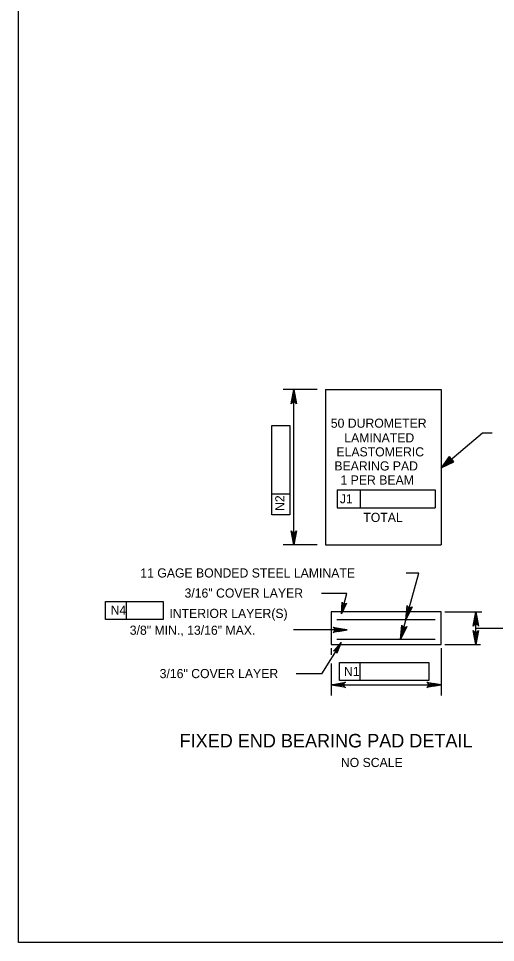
# Model space of a CAD drawing. Extents: x 638175 to 640495, y 294277 to 298435.
# Drawn here: x 639316.5 to 639473, y 297262.5 to 297565.7 of the extents above; entities that cross this region are included whole.
import ezdxf

# ---------------------------------------------------------------- set-up
doc = ezdxf.new("R2010")
doc.units = 0
for name, color, linetype in [('2', 7, 'Continuous'), ('3', 7, 'Continuous'), ('4', 7, 'Continuous'), ('5', 7, 'Continuous'), ('6', 7, 'Continuous'), ('7', 7, 'Continuous')]:
    doc.layers.add(name, color=color, linetype=linetype)

msp = doc.modelspace()

# ---------------------------------------------------------------- linework, layer by layer
at = {"layer": '2'}
for p, q in [((639316.46, 297262.46), (639316.46, 297826.46)), ((639414.46, 297443.9), (639403.24, 297443.9)), ((639468.63, 297429.68), (639471.9, 297429.68)), ((639414.46, 297392.94), (639403.24, 297392.94)), ((639419.05, 297359), (639419.05, 297356.87)), ((639455.09, 297359), (639455.09, 297343.49)), ((639419.05, 297354.06), (639419.05, 297343.49)), ((639419.05, 297347.03), (639455.09, 297347.03)), ((640102.46, 297262.46), (639316.46, 297262.46))]:
    msp.add_line(p, q, dxfattribs=at)
for points in [[(639406.78, 297443.9), (639407.65, 297439.24), (639407.4, 297439.6), (639407.09, 297439.78), (639406.78, 297439.84), (639406.47, 297439.78), (639406.15, 297439.6), (639405.91, 297439.24), (639406.78, 297443.9), (639406.15, 297439.6), (639406.47, 297439.78), (639406.78, 297443.9), (639406.78, 297439.84), (639407.09, 297439.78), (639406.78, 297443.9), (639407.4, 297439.6)], [(639455.09, 297418.18), (639458.07, 297421.87), (639457.96, 297421.44), (639458.02, 297421.09), (639458.18, 297420.81), (639458.43, 297420.61), (639458.77, 297420.49), (639459.2, 297420.53), (639455.09, 297418.18), (639458.77, 297420.49), (639458.43, 297420.61), (639455.09, 297418.18), (639458.18, 297420.81), (639458.02, 297421.09), (639455.09, 297418.18), (639457.96, 297421.44)], [(639406.78, 297392.94), (639405.91, 297397.61), (639406.15, 297397.25), (639406.47, 297397.06), (639406.78, 297397.01), (639407.09, 297397.06), (639407.4, 297397.25), (639407.65, 297397.61), (639406.78, 297392.94), (639407.4, 297397.25), (639407.09, 297397.06), (639406.78, 297392.94), (639406.78, 297397.01), (639406.47, 297397.06), (639406.78, 297392.94), (639406.15, 297397.25)], [(639443.57, 297368.37), (639443.97, 297373.09), (639444.12, 297372.68), (639444.37, 297372.42), (639444.66, 297372.28), (639444.97, 297372.25), (639445.32, 297372.35), (639445.66, 297372.63), (639443.57, 297368.37), (639445.32, 297372.35), (639444.97, 297372.25), (639443.57, 297368.37), (639444.66, 297372.28), (639444.37, 297372.42), (639443.57, 297368.37), (639444.12, 297372.68)], [(639466.54, 297370.96), (639467.41, 297366.3), (639467.17, 297366.66), (639466.85, 297366.84), (639466.54, 297366.9), (639466.23, 297366.84), (639465.92, 297366.66), (639465.67, 297366.3), (639466.54, 297370.96), (639465.92, 297366.66), (639466.23, 297366.84), (639466.54, 297370.96), (639466.54, 297366.9), (639466.85, 297366.84), (639466.54, 297370.96), (639467.17, 297366.66)], [(639441.79, 297361.92), (639442.19, 297366.65), (639442.33, 297366.23), (639442.59, 297365.97), (639442.87, 297365.84), (639443.19, 297365.81), (639443.54, 297365.9), (639443.88, 297366.18), (639441.79, 297361.92), (639443.54, 297365.9), (639443.19, 297365.81), (639441.79, 297361.92), (639442.87, 297365.84), (639442.59, 297365.97), (639441.79, 297361.92), (639442.33, 297366.23)], [(639424.31, 297365.04), (639419.65, 297364.17), (639420.01, 297364.41), (639420.19, 297364.73), (639420.25, 297365.04), (639420.19, 297365.35), (639420.01, 297365.66), (639419.65, 297365.91), (639424.31, 297365.04), (639420.01, 297365.66), (639420.19, 297365.35), (639424.31, 297365.04), (639420.25, 297365.04), (639420.19, 297364.73), (639424.31, 297365.04), (639420.01, 297364.41)], [(639466.54, 297360.23), (639465.67, 297364.89), (639465.92, 297364.53), (639466.23, 297364.34), (639466.54, 297364.29), (639466.85, 297364.34), (639467.17, 297364.53), (639467.41, 297364.89), (639466.54, 297360.23), (639467.17, 297364.53), (639466.85, 297364.34), (639466.54, 297360.23), (639466.54, 297364.29), (639466.23, 297364.34), (639466.54, 297360.23), (639465.92, 297364.53)], [(639419.05, 297347.03), (639423.71, 297347.9), (639423.35, 297347.65), (639423.17, 297347.34), (639423.12, 297347.03), (639423.17, 297346.72), (639423.35, 297346.4), (639423.71, 297346.16), (639419.05, 297347.03), (639423.35, 297346.4), (639423.17, 297346.72), (639419.05, 297347.03), (639423.12, 297347.03), (639423.17, 297347.34), (639419.05, 297347.03), (639423.35, 297347.65)], [(639455.09, 297347.03), (639450.43, 297346.16), (639450.78, 297346.4), (639450.97, 297346.72), (639451.02, 297347.03), (639450.97, 297347.34), (639450.78, 297347.65), (639450.43, 297347.9), (639455.09, 297347.03), (639450.78, 297347.65), (639450.97, 297347.34), (639455.09, 297347.03), (639451.02, 297347.03), (639450.97, 297346.72), (639455.09, 297347.03), (639450.78, 297346.4)]]:
    msp.add_lwpolyline(points, dxfattribs=at)
for points in [[(639406.39, 297441.54), (639407.17, 297441.54), (639406.78, 297443.9)], [(639406.39, 297395.31), (639407.17, 297395.31), (639406.78, 297392.94)], [(639421.61, 297347.46), (639421.61, 297346.6), (639419.05, 297347.03)], [(639452.53, 297347.46), (639452.53, 297346.6), (639455.09, 297347.03)]]:
    msp.add_lwpolyline(points, close=True, dxfattribs=at)
at = {"layer": '3'}
for p, q in [((639406.78, 297392.94), (639406.78, 297443.9)), ((639399.6, 297402.77), (639399.6, 297432.16)), ((639399.6, 297432.16), (639405.5, 297432.16)), ((639405.5, 297432.16), (639405.5, 297402.77)), ((639405.5, 297409.61), (639399.6, 297409.61)), ((639421.03, 297411.05), (639453.18, 297411.05)), ((639421.03, 297411.05), (639421.03, 297405.14)), ((639428.59, 297411.05), (639428.59, 297405.14)), ((639453.18, 297411.05), (639453.18, 297405.14)), ((639405.5, 297402.77), (639399.6, 297402.77)), ((639421.03, 297405.14), (639453.18, 297405.14)), ((639424.14, 297377.03), (639415.9, 297377.03)), ((639422.42, 297370.35), (639424.14, 297377.03)), ((639345.03, 297374.34), (639363.94, 297374.34)), ((639345.03, 297368.44), (639345.03, 297374.34)), ((639351.87, 297368.44), (639351.87, 297374.34)), ((639363.94, 297374.34), (639363.94, 297368.44)), ((639456.31, 297370.96), (639468.49, 297370.96)), ((639466.54, 297360.23), (639466.54, 297370.96)), ((639466.54, 297370.96), (639466.54, 297370.96)), ((639363.94, 297368.44), (639345.03, 297368.44)), ((639466.54, 297365.59), (639504.2, 297365.59)), ((639422.34, 297360.89), (639415.91, 297350.62)), ((639456.31, 297360.23), (639468.08, 297360.23)), ((639421.74, 297348.41), (639421.74, 297354.32)), ((639421.74, 297354.32), (639451.13, 297354.32)), ((639428.58, 297348.41), (639428.58, 297354.32)), ((639451.13, 297354.32), (639451.13, 297348.41)), ((639415.91, 297350.62), (639407.55, 297350.62)), ((639451.13, 297348.41), (639421.74, 297348.41))]:
    msp.add_line(p, q, dxfattribs=at)
for points in [[(639455.09, 297418.18), (639468.64, 297429.68)], [(639422.42, 297370.35), (639422.67, 297374.13), (639422.79, 297373.8), (639423, 297373.6), (639423.23, 297373.49), (639423.48, 297373.47), (639423.76, 297373.55), (639424.03, 297373.78), (639422.42, 297370.35), (639423.76, 297373.55), (639423.48, 297373.47), (639422.42, 297370.35), (639423.23, 297373.49), (639423, 297373.6), (639422.42, 297370.35), (639422.79, 297373.8)], [(639422.34, 297360.89), (639420.95, 297357.36), (639420.94, 297357.71), (639420.8, 297357.97), (639420.61, 297358.14), (639420.38, 297358.24), (639420.09, 297358.24), (639419.77, 297358.11), (639422.34, 297360.89), (639420.09, 297358.24), (639420.38, 297358.24), (639422.34, 297360.89), (639420.61, 297358.14), (639420.8, 297357.97), (639422.34, 297360.89), (639420.94, 297357.71)]]:
    msp.add_lwpolyline(points, dxfattribs=at)
for points in [[(639455.09, 297418.18), (639459.24, 297420.24), (639457.79, 297421.95)], [(639423.47, 297372.72), (639422.65, 297372.93), (639422.42, 297370.35)], [(639466.11, 297368.28), (639466.97, 297368.28), (639466.54, 297370.84)], [(639421.34, 297358.5), (639420.62, 297358.95), (639422.34, 297360.89)], [(639466.11, 297362.79), (639466.97, 297362.79), (639466.54, 297360.23)]]:
    msp.add_lwpolyline(points, close=True, dxfattribs=at)
at = {"layer": '4'}
for p, q in [((639417.2, 297443.9), (639455.09, 297443.9)), ((639417.2, 297443.9), (639417.2, 297392.94)), ((639455.09, 297443.9), (639455.09, 297392.94)), ((639417.2, 297392.94), (639455.09, 297392.94)), ((639455.09, 297370.96), (639419.05, 297370.96)), ((639419.05, 297370.96), (639419.05, 297360.23)), ((639455.09, 297360.23), (639455.09, 297370.96)), ((639453.13, 297368.37), (639420.92, 297368.37)), ((639453.13, 297361.92), (639420.92, 297361.92)), ((639419.05, 297360.23), (639455.09, 297360.23))]:
    msp.add_line(p, q, dxfattribs=at)
at = {"layer": '5'}
for p, q in [((639441.79, 297361.92), (639447.81, 297383.69)), ((639424.31, 297365.04), (639406.71, 297365.04))]:
    msp.add_line(p, q, dxfattribs=at)
for points in [[(639444.96, 297371.53), (639444.01, 297371.79), (639443.7, 297368.81)], [(639421.36, 297365.53), (639421.36, 297364.55), (639424.31, 297365.04)], [(639443.12, 297365.13), (639442.17, 297365.39), (639441.86, 297362.42)]]:
    msp.add_lwpolyline(points, close=True, dxfattribs=at)
at = {"layer": '6'}
msp.add_line((639447.81, 297383.69), (639443.6, 297383.69), dxfattribs=at)
at = {"layer": '7'}
for p, q in [((639406.78, 297443.9), (639406.78, 297443.9)), ((639419.05, 297443.9), (639419.05, 297443.9)), ((639419.05, 297392.94), (639419.05, 297392.94)), ((639455.09, 297370.96), (639455.09, 297370.96)), ((639419.05, 297360.23), (639419.05, 297360.23)), ((639455.09, 297360.23), (639455.09, 297360.23)), ((639419.05, 297347.03), (639419.05, 297347.03))]:
    msp.add_line(p, q, dxfattribs=at)

# ---------------------------------------------------------------- texts
at = {"layer": '3'}
for s, height, p in [('50 DUROMETER', 3, (639418.92, 297431.39)), ('LAMINATED', 3, (639423.34, 297426.59)), ('ELASTOMERIC', 3, (639420.77, 297421.98)), ('BEARING PAD', 3, (639420.1, 297417.36)), ('1 PER BEAM', 3, (639422.1, 297412.74)), ('TOTAL', 3, (639429.59, 297400.47)), ('11 GAGE BONDED STEEL LAMINATE', 3, (639356.42, 297382.24)), ('3/16" COVER LAYER', 3, (639370.93, 297375.64)), ('N4', 3, (639346.69, 297370.05)), ('INTERIOR LAYER(S)', 3, (639365.97, 297368.96)), ('3/8" MIN., 13/16" MAX.', 3, (639352.97, 297363.45)), ('3/16" COVER LAYER', 3, (639362.78, 297349.22)), ('N1', 3, (639423.23, 297349.9)), ('FIXED END BEARING PAD DETAIL', 4.4292, (639369.32, 297326.48)), ('NO SCALE', 3, (639422.22, 297320.04))]:
    msp.add_text(s, height=height, dxfattribs=at).set_placement(p)
for s, rotation, p in [('N2', 90, (639403.7, 297404.08)), ('J1', 359.9382, (639421.89, 297406.59))]:
    msp.add_text(s, height=3, rotation=rotation, dxfattribs=at).set_placement(p)

doc.saveas('drawing.dxf')
